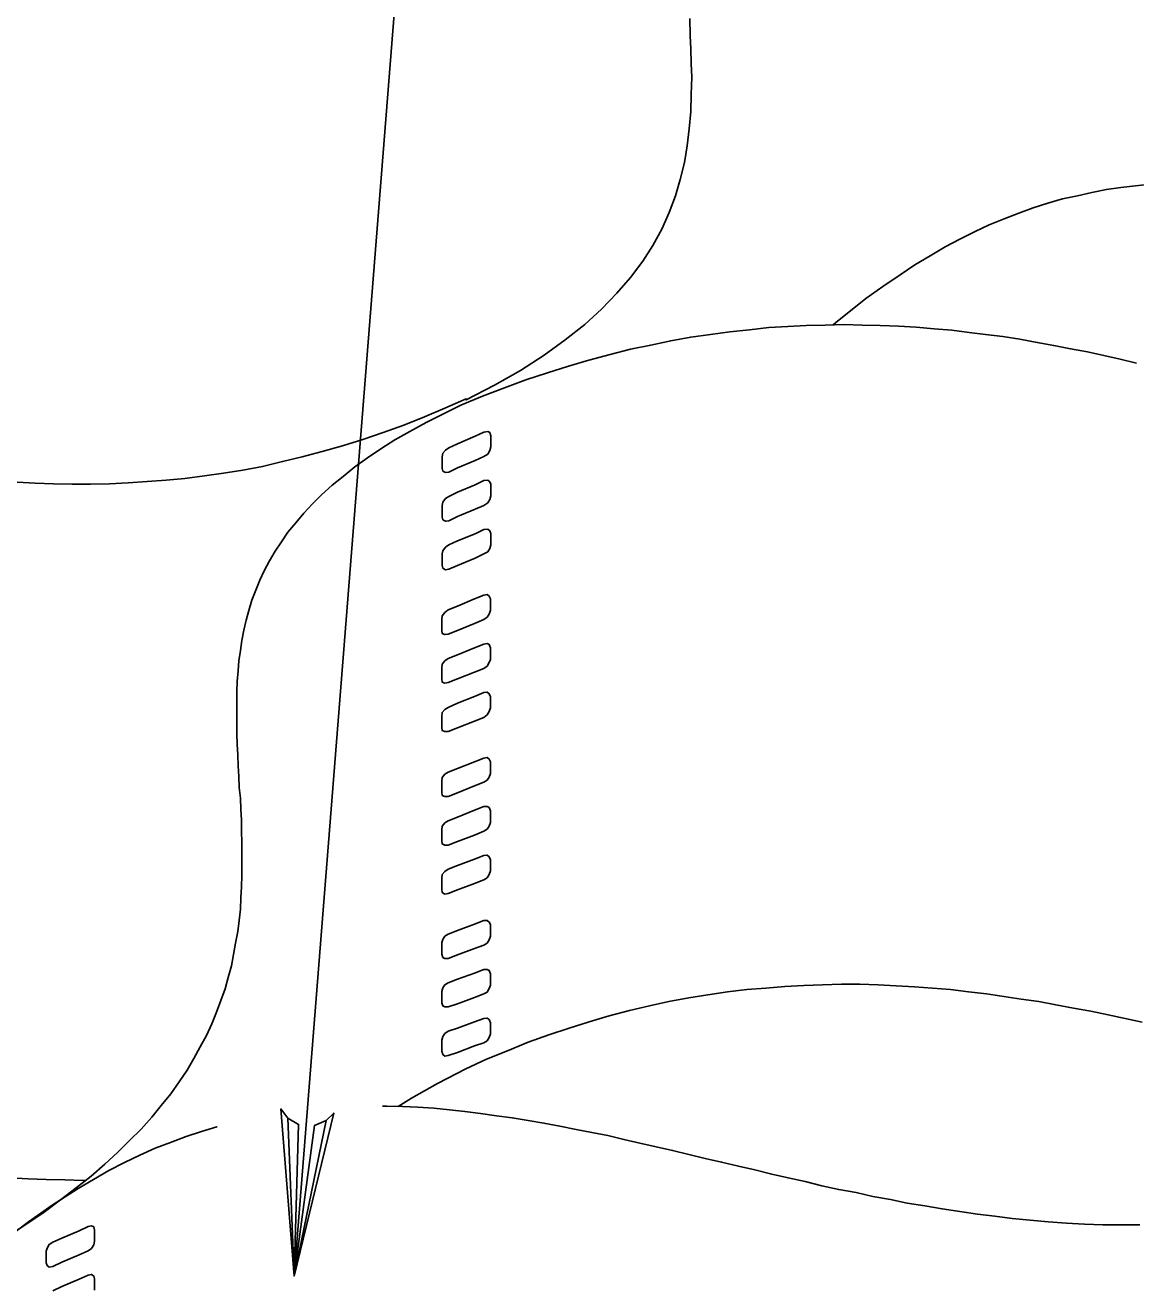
# Model space of a CAD drawing. Extents: x 638850 to 644908, y 297188 to 298900.
# Drawn here: x 639236.03 to 639268.55, y 297943.08 to 297980.1 of the extents above; entities that cross this region are included whole.
import ezdxf

# ---------------------------------------------------------------- set-up
doc = ezdxf.new("R2010")
doc.units = 0
for name, color, linetype in [('1', 7, 'Continuous'), ('16', 7, 'Continuous'), ('2', 7, 'Continuous')]:
    doc.layers.add(name, color=color, linetype=linetype)

msp = doc.modelspace()

# ---------------------------------------------------------------- linework, layer by layer
at = {"layer": '1'}
msp.add_line((639243.907, 297943.475), (639247.833, 297993.114), dxfattribs=at)
msp.add_lwpolyline([(639244.848, 297948.028), (639244.502, 297947.883), (639243.907, 297943.475), (639244.848, 297948.028), (639245.069, 297948.248), (639243.907, 297943.475), (639244.038, 297947.916), (639243.722, 297948.103), (639243.907, 297943.475), (639243.521, 297948.37), (639243.722, 297948.103)], dxfattribs=at)
at = {"layer": '16'}
for points in [[(639249.466, 297967.481), (639249.574, 297967.543), (639249.636, 297967.651), (639249.666, 297967.759), (639249.666, 297967.759), (639249.666, 297967.835), (639249.666, 297968.005), (639249.666, 297968.083), (639249.666, 297968.083), (639249.636, 297968.175), (639249.574, 297968.207), (639249.466, 297968.191), (639249.466, 297968.191), (639249.204, 297968.067), (639248.694, 297967.851), (639248.432, 297967.727), (639248.432, 297967.727), (639248.34, 297967.664), (639248.262, 297967.573), (639248.246, 297967.465), (639248.246, 297967.465), (639248.246, 297967.373), (639248.246, 297967.219), (639248.246, 297967.124), (639248.246, 297967.124), (639248.262, 297967.049), (639248.34, 297967.003), (639248.432, 297967.016), (639248.432, 297967.016), (639248.694, 297967.141), (639249.204, 297967.357), (639249.466, 297967.481), (639249.466, 297967.481), (639249.466, 297967.481)], [(639249.466, 297966.044), (639249.574, 297966.12), (639249.636, 297966.215), (639249.666, 297966.323), (639249.666, 297966.323), (639249.666, 297966.414), (639249.666, 297966.568), (639249.666, 297966.663), (639249.666, 297966.663), (639249.636, 297966.738), (639249.574, 297966.784), (639249.466, 297966.771), (639249.466, 297966.771), (639249.204, 297966.647), (639248.694, 297966.431), (639248.432, 297966.306), (639248.432, 297966.306), (639248.34, 297966.244), (639248.262, 297966.136), (639248.246, 297966.044), (639248.246, 297966.044), (639248.246, 297965.953), (639248.246, 297965.796), (639248.246, 297965.704), (639248.246, 297965.704), (639248.262, 297965.626), (639248.34, 297965.58), (639248.432, 297965.596), (639248.432, 297965.596), (639248.694, 297965.72), (639249.204, 297965.936), (639249.466, 297966.044), (639249.466, 297966.044), (639249.466, 297966.044)], [(639249.466, 297964.624), (639249.574, 297964.686), (639249.636, 297964.778), (639249.666, 297964.886), (639249.666, 297964.886), (639249.666, 297964.978), (639249.666, 297965.132), (639249.666, 297965.226), (639249.666, 297965.226), (639249.636, 297965.302), (639249.574, 297965.348), (639249.466, 297965.334), (639249.466, 297965.334), (639249.204, 297965.21), (639248.694, 297965.01), (639248.432, 297964.886), (639248.432, 297964.886), (639248.34, 297964.824), (639248.262, 297964.716), (639248.246, 297964.624), (639248.246, 297964.624), (639248.246, 297964.53), (639248.246, 297964.376), (639248.246, 297964.284), (639248.246, 297964.284), (639248.262, 297964.206), (639248.34, 297964.16), (639248.432, 297964.176), (639248.432, 297964.176), (639248.694, 297964.284), (639249.204, 297964.5), (639249.466, 297964.624), (639249.466, 297964.624), (639249.466, 297964.624)], [(639249.466, 297962.707), (639249.558, 297962.769), (639249.62, 297962.864), (639249.653, 297962.972), (639249.653, 297962.972), (639249.653, 297963.064), (639249.653, 297963.218), (639249.653, 297963.309), (639249.653, 297963.309), (639249.62, 297963.388), (639249.558, 297963.434), (639249.466, 297963.417), (639249.466, 297963.417), (639249.188, 297963.309), (639248.694, 297963.093), (639248.416, 297962.985), (639248.416, 297962.985), (639248.324, 297962.91), (639248.246, 297962.815), (639248.232, 297962.707), (639248.232, 297962.707), (639248.232, 297962.632), (639248.232, 297962.462), (639248.232, 297962.383), (639248.232, 297962.383), (639248.246, 297962.291), (639248.324, 297962.259), (639248.416, 297962.275), (639248.416, 297962.275), (639248.694, 297962.383), (639249.188, 297962.586), (639249.466, 297962.707), (639249.466, 297962.707), (639249.466, 297962.707)], [(639249.466, 297961.271), (639249.558, 297961.333), (639249.62, 297961.441), (639249.653, 297961.535), (639249.653, 297961.535), (639249.653, 297961.627), (639249.653, 297961.797), (639249.653, 297961.876), (639249.653, 297961.876), (639249.62, 297961.967), (639249.558, 297961.997), (639249.466, 297961.984), (639249.466, 297961.984), (639249.188, 297961.876), (639248.694, 297961.673), (639248.416, 297961.565), (639248.416, 297961.565), (639248.324, 297961.49), (639248.246, 297961.395), (639248.232, 297961.287), (639248.232, 297961.287), (639248.232, 297961.211), (639248.232, 297961.041), (639248.232, 297960.963), (639248.232, 297960.963), (639248.246, 297960.871), (639248.324, 297960.839), (639248.416, 297960.855), (639248.416, 297960.855), (639248.694, 297960.963), (639249.188, 297961.163), (639249.466, 297961.271), (639249.466, 297961.271), (639249.466, 297961.271)], [(639249.466, 297959.834), (639249.558, 297959.913), (639249.62, 297960.005), (639249.653, 297960.113), (639249.653, 297960.113), (639249.653, 297960.191), (639249.653, 297960.361), (639249.653, 297960.439), (639249.653, 297960.439), (639249.62, 297960.531), (639249.558, 297960.577), (639249.466, 297960.561), (639249.466, 297960.561), (639249.188, 297960.453), (639248.694, 297960.253), (639248.416, 297960.129), (639248.416, 297960.129), (639248.324, 297960.067), (639248.246, 297959.975), (639248.232, 297959.867), (639248.232, 297959.867), (639248.232, 297959.789), (639248.232, 297959.618), (639248.232, 297959.543), (639248.232, 297959.543), (639248.246, 297959.448), (639248.324, 297959.419), (639248.416, 297959.419), (639248.416, 297959.419), (639248.694, 297959.527), (639249.188, 297959.726), (639249.466, 297959.834), (639249.466, 297959.834), (639249.466, 297959.834)], [(639249.466, 297957.936), (639249.558, 297957.998), (639249.62, 297958.09), (639249.653, 297958.198), (639249.653, 297958.198), (639249.653, 297958.29), (639249.653, 297958.447), (639249.653, 297958.538), (639249.653, 297958.538), (639249.62, 297958.617), (639249.558, 297958.663), (639249.466, 297958.646), (639249.466, 297958.646), (639249.188, 297958.538), (639248.694, 297958.339), (639248.416, 297958.231), (639248.416, 297958.231), (639248.324, 297958.169), (639248.246, 297958.074), (639248.232, 297957.966), (639248.232, 297957.966), (639248.232, 297957.89), (639248.232, 297957.72), (639248.232, 297957.642), (639248.232, 297957.642), (639248.246, 297957.55), (639248.324, 297957.518), (639248.416, 297957.518), (639248.416, 297957.518), (639248.694, 297957.629), (639249.188, 297957.828), (639249.466, 297957.936), (639249.466, 297957.936), (639249.466, 297957.936)], [(639249.466, 297956.5), (639249.558, 297956.562), (639249.62, 297956.654), (639249.653, 297956.762), (639249.653, 297956.762), (639249.653, 297956.856), (639249.653, 297957.01), (639249.653, 297957.102), (639249.653, 297957.102), (639249.62, 297957.194), (639249.558, 297957.226), (639249.466, 297957.226), (639249.466, 297957.226), (639249.188, 297957.118), (639248.694, 297956.916), (639248.416, 297956.808), (639248.416, 297956.808), (639248.324, 297956.746), (639248.246, 297956.654), (639248.232, 297956.546), (639248.232, 297956.546), (639248.232, 297956.47), (639248.232, 297956.3), (639248.232, 297956.222), (639248.232, 297956.222), (639248.246, 297956.13), (639248.324, 297956.098), (639248.416, 297956.098), (639248.416, 297956.098), (639248.694, 297956.206), (639249.188, 297956.392), (639249.466, 297956.5), (639249.466, 297956.5), (639249.466, 297956.5)], [(639249.466, 297955.08), (639249.558, 297955.142), (639249.62, 297955.234), (639249.653, 297955.342), (639249.653, 297955.342), (639249.653, 297955.42), (639249.653, 297955.587), (639249.653, 297955.666), (639249.653, 297955.666), (639249.62, 297955.757), (639249.558, 297955.806), (639249.466, 297955.79), (639249.466, 297955.79), (639249.188, 297955.682), (639248.694, 297955.496), (639248.416, 297955.388), (639248.416, 297955.388), (639248.324, 297955.325), (639248.246, 297955.234), (639248.232, 297955.126), (639248.232, 297955.126), (639248.232, 297955.047), (639248.232, 297954.877), (639248.232, 297954.802), (639248.232, 297954.802), (639248.246, 297954.707), (639248.324, 297954.661), (639248.416, 297954.677), (639248.416, 297954.677), (639248.694, 297954.785), (639249.188, 297954.972), (639249.466, 297955.08), (639249.466, 297955.08), (639249.466, 297955.08)], [(639249.466, 297953.163), (639249.558, 297953.225), (639249.62, 297953.319), (639249.653, 297953.427), (639249.653, 297953.427), (639249.653, 297953.519), (639249.653, 297953.673), (639249.653, 297953.768), (639249.653, 297953.768), (639249.62, 297953.843), (639249.558, 297953.889), (639249.466, 297953.889), (639249.466, 297953.889), (639249.188, 297953.781), (639248.694, 297953.597), (639248.416, 297953.489), (639248.416, 297953.489), (639248.324, 297953.427), (639248.262, 297953.333), (639248.232, 297953.241), (639248.232, 297953.241), (639248.232, 297953.149), (639248.232, 297952.995), (639248.232, 297952.901), (639248.232, 297952.901), (639248.262, 297952.809), (639248.324, 297952.777), (639248.416, 297952.777), (639248.416, 297952.777), (639248.694, 297952.885), (639249.188, 297953.071), (639249.466, 297953.163), (639249.466, 297953.163), (639249.466, 297953.163)], [(639249.466, 297951.743), (639249.558, 297951.788), (639249.62, 297951.896), (639249.653, 297951.991), (639249.653, 297951.991), (639249.653, 297952.083), (639249.653, 297952.237), (639249.653, 297952.331), (639249.653, 297952.331), (639249.62, 297952.423), (639249.558, 297952.453), (639249.466, 297952.453), (639249.466, 297952.453), (639249.188, 297952.345), (639248.694, 297952.175), (639248.416, 297952.067), (639248.416, 297952.067), (639248.324, 297952.004), (639248.262, 297951.913), (639248.232, 297951.805), (639248.232, 297951.805), (639248.232, 297951.726), (639248.232, 297951.572), (639248.232, 297951.481), (639248.232, 297951.481), (639248.262, 297951.389), (639248.324, 297951.356), (639248.416, 297951.356), (639248.416, 297951.356), (639248.694, 297951.451), (639249.188, 297951.635), (639249.466, 297951.743), (639249.466, 297951.743), (639249.466, 297951.743)], [(639249.466, 297950.306), (639249.558, 297950.368), (639249.62, 297950.46), (639249.653, 297950.568), (639249.653, 297950.568), (639249.653, 297950.646), (639249.653, 297950.816), (639249.653, 297950.895), (639249.653, 297950.895), (639249.62, 297950.987), (639249.558, 297951.032), (639249.466, 297951.016), (639249.466, 297951.016), (639249.188, 297950.924), (639248.694, 297950.738), (639248.416, 297950.646), (639248.416, 297950.646), (639248.324, 297950.584), (639248.262, 297950.492), (639248.232, 297950.384), (639248.232, 297950.384), (639248.232, 297950.306), (639248.232, 297950.152), (639248.232, 297950.06), (639248.232, 297950.06), (639248.262, 297949.966), (639248.324, 297949.92), (639248.416, 297949.936), (639248.416, 297949.936), (639248.694, 297950.028), (639249.188, 297950.214), (639249.466, 297950.306), (639249.466, 297950.306), (639249.466, 297950.306)], [(639237.875, 297944.22), (639237.97, 297944.279), (639238.045, 297944.387), (639238.061, 297944.498), (639238.061, 297944.498), (639238.061, 297944.573), (639238.061, 297944.743), (639238.061, 297944.822), (639238.061, 297944.822), (639238.045, 297944.914), (639237.97, 297944.943), (639237.875, 297944.93), (639237.875, 297944.93), (639237.613, 297944.806), (639237.103, 297944.59), (639236.841, 297944.465), (639236.841, 297944.465), (639236.733, 297944.403), (639236.671, 297944.295), (639236.641, 297944.203), (639236.641, 297944.203), (639236.641, 297944.112), (639236.641, 297943.955), (639236.641, 297943.863), (639236.641, 297943.863), (639236.671, 297943.785), (639236.733, 297943.739), (639236.841, 297943.755), (639236.841, 297943.755), (639237.103, 297943.879), (639237.613, 297944.095), (639237.875, 297944.22), (639237.875, 297944.22), (639237.875, 297944.22)], [(639238.061, 297943.061), (639238.061, 297943.137), (639238.061, 297943.307), (639238.061, 297943.399), (639238.061, 297943.399), (639238.045, 297943.477), (639237.97, 297943.523), (639237.875, 297943.507), (639237.875, 297943.507), (639237.613, 297943.385), (639237.103, 297943.169), (639236.841, 297943.045)]]:
    msp.add_lwpolyline(points, dxfattribs=at)
at = {"layer": '2'}
for points in [[(639255.491, 297980.299), (639255.506, 297979.804), (639255.506, 297979.804), (639255.52, 297979.403), (639255.536, 297978.985), (639255.554, 297978.586), (639255.554, 297978.586), (639255.536, 297978.076), (639255.52, 297977.583), (639255.475, 297977.072), (639255.414, 297976.577), (639255.338, 297976.084), (639255.212, 297975.589), (639255.072, 297975.11), (639254.888, 297974.617), (639254.669, 297974.138), (639254.411, 297973.659), (639254.116, 297973.198), (639253.76, 297972.716), (639253.358, 297972.255), (639252.91, 297971.791), (639252.415, 297971.344), (639251.846, 297970.894), (639251.227, 297970.446), (639250.534, 297969.998), (639249.776, 297969.566), (639248.943, 297969.134), (639248.943, 297969.134), (639248.943, 297969.134), (639248.943, 297969.166), (639248.943, 297969.166), (639248.943, 297969.166), (639248.324, 297968.887), (639247.724, 297968.639), (639247.121, 297968.392), (639246.515, 297968.176), (639245.917, 297967.975), (639245.327, 297967.793), (639244.727, 297967.62), (639244.139, 297967.465), (639243.568, 297967.327), (639242.981, 297967.188), (639242.409, 297967.08), (639241.84, 297966.988), (639241.284, 297966.909), (639240.71, 297966.835), (639240.155, 297966.787), (639239.599, 297966.74), (639239.043, 297966.709), (639238.503, 297966.677), (639237.945, 297966.664), (639237.405, 297966.664), (639236.865, 297966.677), (639236.323, 297966.693), (639235.799, 297966.727)], [(639259.689, 297971.335), (639259.768, 297971.404), (639260.2, 297971.744), (639260.648, 297972.1), (639261.143, 297972.453), (639261.651, 297972.795), (639261.651, 297972.795), (639262.083, 297973.087), (639262.533, 297973.348), (639262.965, 297973.614), (639263.399, 297973.843), (639263.845, 297974.062), (639264.263, 297974.262), (639264.695, 297974.431), (639265.127, 297974.602), (639265.544, 297974.755), (639265.976, 297974.894), (639266.41, 297975.02), (639266.842, 297975.11), (639267.26, 297975.205), (639267.692, 297975.295), (639268.109, 297975.358), (639268.543, 297975.403), (639268.975, 297975.452)], [(639268.572, 297970.214), (639268.095, 297970.322), (639267.614, 297970.432), (639267.137, 297970.54), (639266.642, 297970.633), (639266.147, 297970.725), (639265.667, 297970.817), (639265.157, 297970.912), (639264.662, 297970.986), (639264.155, 297971.049), (639263.674, 297971.11), (639263.168, 297971.173), (639262.643, 297971.218), (639262.117, 297971.265), (639261.606, 297971.296), (639261.066, 297971.312), (639260.54, 297971.326), (639260, 297971.344), (639259.46, 297971.326), (639258.904, 297971.312), (639258.364, 297971.281), (639257.808, 297971.249), (639257.237, 297971.186), (639256.665, 297971.123), (639256.094, 297971.049), (639255.52, 297970.972), (639254.935, 297970.864), (639254.348, 297970.741), (639253.76, 297970.617), (639253.16, 297970.462), (639252.539, 297970.293), (639251.938, 297970.122), (639251.321, 297969.922), (639250.687, 297969.719), (639250.068, 297969.49), (639249.42, 297969.242), (639248.786, 297968.981), (639248.786, 297968.981), (639248.786, 297968.981), (639248.786, 297968.981), (639248.786, 297968.981), (639248.786, 297968.981), (639248.264, 297968.718), (639247.769, 297968.47), (639247.292, 297968.207), (639246.86, 297967.96), (639246.441, 297967.699), (639246.054, 297967.435), (639245.681, 297967.172), (639245.343, 297966.895), (639245.019, 297966.632), (639244.709, 297966.353)], [(639244.709, 297966.353), (639244.448, 297966.092), (639244.187, 297965.813), (639243.953, 297965.534), (639243.721, 297965.257), (639243.539, 297964.978), (639243.352, 297964.702), (639243.181, 297964.423), (639243.028, 297964.13), (639242.904, 297963.851), (639242.783, 297963.559), (639242.67, 297963.266), (639242.58, 297962.969), (639242.501, 297962.679), (639242.438, 297962.386), (639242.38, 297962.089), (639242.333, 297961.799), (639242.288, 297961.491), (639242.272, 297961.196), (639242.238, 297960.886), (639242.225, 297960.593), (639242.225, 297960.283), (639242.225, 297959.977), (639242.225, 297959.668), (639242.225, 297959.358), (639242.238, 297959.05), (639242.256, 297958.726), (639242.272, 297958.415), (639242.288, 297958.107), (639242.301, 297957.783), (639242.333, 297957.472), (639242.346, 297957.148), (639242.364, 297956.824), (639242.364, 297956.5), (639242.38, 297956.176), (639242.38, 297955.852), (639242.38, 297955.528), (639242.38, 297955.204), (639242.364, 297954.878), (639242.346, 297954.554), (639242.333, 297954.217), (639242.301, 297953.89), (639242.256, 297953.566), (639242.193, 297953.227), (639242.13, 297952.889), (639242.069, 297952.561), (639241.977, 297952.221), (639241.885, 297951.883), (639241.761, 297951.544), (639241.637, 297951.204), (639241.5, 297950.864), (639241.345, 297950.522), (639241.158, 297950.185), (639240.974, 297949.843), (639240.773, 297949.505), (639240.542, 297949.165), (639240.292, 297948.812), (639240.017, 297948.468), (639239.736, 297948.13), (639239.428, 297947.775), (639239.088, 297947.451), (639238.735, 297947.093), (639238.361, 297946.753), (639237.959, 297946.4), (639237.527, 297946.06), (639237.065, 297945.707), (639236.586, 297945.349), (639236.078, 297945.01), (639236.078, 297945.01), (639235.63, 297944.717)], [(639246.954, 297948.441), (639247.346, 297948.684), (639248.102, 297949.116), (639248.934, 297949.548), (639248.934, 297949.548), (639249.537, 297949.829), (639250.156, 297950.074), (639250.757, 297950.324), (639251.36, 297950.536), (639251.963, 297950.738), (639252.548, 297950.923), (639253.133, 297951.094), (639253.722, 297951.249), (639254.312, 297951.386), (639254.881, 297951.512), (639255.466, 297951.62), (639256.022, 297951.71), (639256.595, 297951.802), (639257.165, 297951.865), (639257.72, 297951.91), (639258.276, 297951.96), (639258.836, 297951.989), (639259.374, 297952.005), (639259.93, 297952.021), (639260.472, 297952.021), (639261.012, 297952.005), (639261.539, 297951.973), (639262.076, 297951.944), (639262.603, 297951.91), (639263.127, 297951.865), (639263.654, 297951.802), (639264.18, 297951.744), (639264.686, 297951.665), (639265.197, 297951.589), (639265.708, 297951.512), (639266.214, 297951.418), (639266.725, 297951.325), (639267.236, 297951.233), (639267.746, 297951.125), (639268.239, 297951.017), (639268.734, 297950.907)], [(639268.671, 297944.978), (639268.131, 297944.978), (639267.589, 297944.978), (639267.049, 297944.994), (639266.525, 297945.023), (639265.985, 297945.068), (639265.458, 297945.118), (639264.932, 297945.163), (639264.425, 297945.226), (639263.915, 297945.289), (639263.404, 297945.365), (639262.88, 297945.442), (639262.371, 297945.534), (639261.86, 297945.613), (639261.365, 297945.721), (639260.855, 297945.811), (639260.362, 297945.919), (639259.853, 297946.011), (639259.361, 297946.121), (639258.866, 297946.247), (639258.371, 297946.351), (639257.894, 297946.459), (639257.396, 297946.585), (639256.919, 297946.695), (639256.424, 297946.816), (639255.947, 297946.924), (639255.466, 297947.032), (639254.989, 297947.156), (639254.507, 297947.264), (639254.03, 297947.372), (639253.565, 297947.48), (639253.088, 297947.588), (639252.626, 297947.68), (639252.161, 297947.773), (639251.684, 297947.867), (639251.22, 297947.957), (639250.757, 297948.036), (639250.293, 297948.115), (639249.832, 297948.173), (639249.366, 297948.236), (639248.905, 297948.299), (639248.457, 297948.344), (639247.994, 297948.389), (639247.53, 297948.423), (639247.082, 297948.439), (639246.619, 297948.452), (639246.495, 297948.452)], [(639241.654, 297947.852), (639241.644, 297947.849), (639241.196, 297947.712), (639240.749, 297947.559), (639240.287, 297947.386), (639239.84, 297947.219), (639239.39, 297947.017), (639238.942, 297946.801), (639238.481, 297946.567), (639238.033, 297946.306), (639237.585, 297946.045), (639237.585, 297946.045), (639236.825, 297945.55), (639236.132, 297945.068), (639235.481, 297944.575)], [(639235.601, 297946.355), (639236.123, 297946.321), (639236.647, 297946.308), (639237.189, 297946.292), (639237.729, 297946.276), (639237.808, 297946.279)]]:
    msp.add_lwpolyline(points, dxfattribs=at)

doc.saveas('drawing.dxf')
